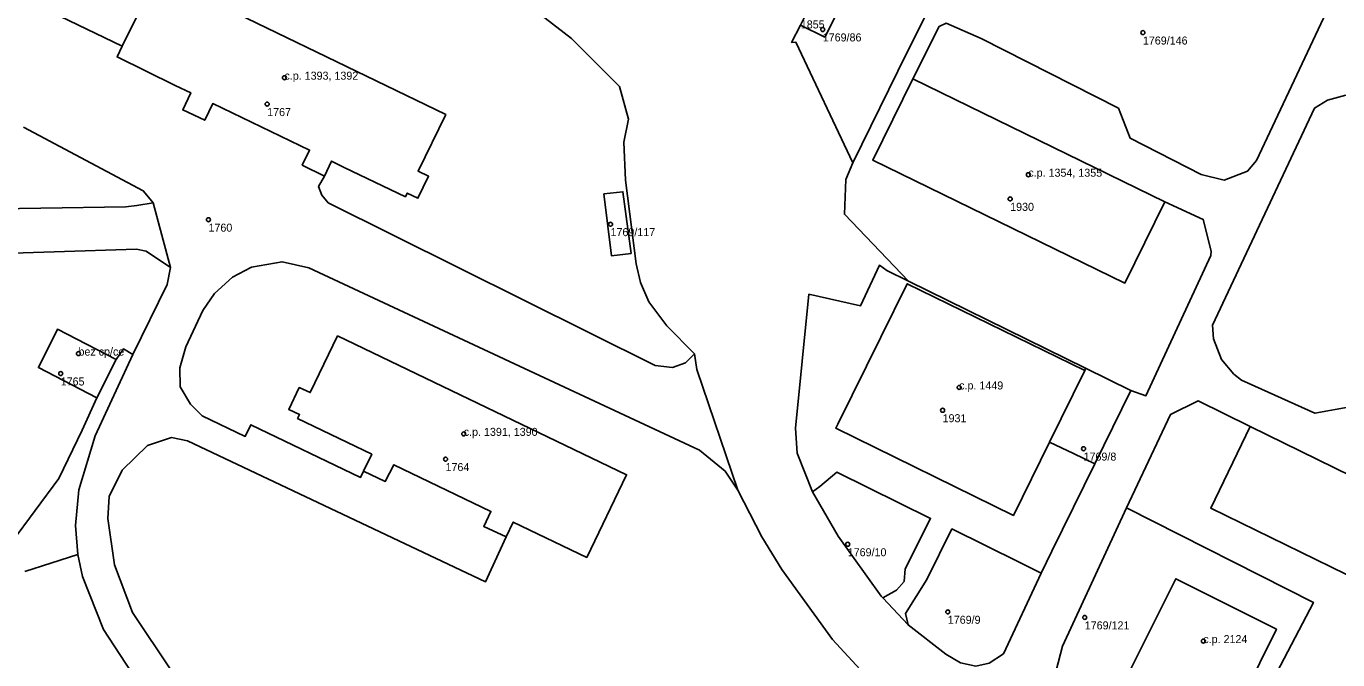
# Model space of a CAD drawing. Extents: x -878211 to -870363, y -1058464 to -1052522.
# Drawn here: x -875082.1 to -874918.3, y -1055610.5 to -1055531.5 of the extents above; entities that cross this region are included whole.
import ezdxf

# ---------------------------------------------------------------- set-up
doc = ezdxf.new("R2010")
doc.units = 0
for name, color, linetype in [('Definiční body', 7, 'Continuous'), ('Polygon budovy', 7, 'Continuous'), ('Polygon parcely', 7, 'Continuous')]:
    doc.layers.add(name, color=color, linetype=linetype)

msp = doc.modelspace()

# ---------------------------------------------------------------- linework, layer by layer
at = {"layer": 'Definiční body'}
for centre in [(-874982.64, -1055531.85994), (-874942.65, -1055532.24994), (-875049.88, -1055537.87994), (-875052.04, -1055541.17994), (-874956.96, -1055549.98994), (-874959.23, -1055553.00994), (-875059.37, -1055555.60994), (-875009.15, -1055556.16994), (-875075.61, -1055572.31994), (-875077.83, -1055574.80994), (-874965.6, -1055576.54994), (-874967.67, -1055579.39994), (-875027.48, -1055582.33994), (-874950.06, -1055584.18994), (-875029.76, -1055585.49994), (-874979.52, -1055596.12994), (-874967.02, -1055604.55994), (-874949.91, -1055605.25994), (-874935.1, -1055608.20994)]:
    msp.add_circle(centre, 0.25, dxfattribs=at)
at = {"layer": 'Polygon budovy'}
for points in [[(-875060.42, -1055514.51), (-875071.93, -1055508.9), (-875074.79, -1055514.57), (-875085.59, -1055509.34), (-875092.41, -1055523.2), (-875070.15, -1055533.95), (-875065.75, -1055525.02)], [(-875033.18, -1055549.54), (-875029.74, -1055542.48), (-875065.75, -1055525.02), (-875070.15, -1055533.95), (-875070.79, -1055535.28), (-875063.52, -1055538.87), (-875061.59, -1055539.75), (-875062.58, -1055541.9), (-875059.84, -1055543.2), (-875058.83, -1055541.11), (-875046.75, -1055546.92), (-875047.66, -1055548.79), (-875044.89, -1055550.16), (-875043.99, -1055548.29), (-875042.42, -1055549.1), (-875034.76, -1055552.73), (-875034.55, -1055552.29), (-875033.2, -1055552.93), (-875031.87, -1055550.18)], [(-874982.43, -1055525.3), (-874985.43, -1055531.3), (-874982.4, -1055532.81), (-874979.4, -1055526.81)], [(-874976.4, -1055548.16), (-874944.9, -1055563.52), (-874939.9, -1055553.37), (-874971.37, -1055538.01)], [(-874980.75, -1055581.11), (-874981.01, -1055581.63), (-874958.83, -1055592.52), (-874954.3, -1055583.37), (-874949.92, -1055574.41), (-874972.09, -1055563.61), (-874975.38, -1055570.25)], [(-875078.24, -1055569.29), (-875080.62, -1055574.07), (-875073.32, -1055577.86), (-875070.92, -1055573.07)], [(-875046.65, -1055577.19), (-875048.03, -1055576.56), (-875049.34, -1055579.29), (-875048, -1055579.93), (-875048.23, -1055580.42), (-875038.98, -1055584.89), (-875040, -1055587), (-875037.28, -1055588.27), (-875036.21, -1055586.2), (-875024.1, -1055592.02), (-875024.98, -1055593.91), (-875022.2, -1055595.2), (-875021.31, -1055593.35), (-875012.12, -1055597.77), (-875007.14, -1055587.44), (-875043.24, -1055570.12)], [(-874883.59, -1055616.33), (-874878.69, -1055606.16), (-874929.24, -1055581.41), (-874934.18, -1055591.62)], [(-874938.53, -1055600.43), (-874944.82, -1055613.01), (-874941.02, -1055614.85), (-874932.16, -1055619.23), (-874925.98, -1055606.74)]]:
    msp.add_lwpolyline(points, close=True, dxfattribs=at)
at = {"layer": 'Polygon parcely'}
for points in [[(-875065.75, -1055525.02), (-875029.74, -1055542.48), (-875033.18, -1055549.54), (-875031.87, -1055550.18), (-875033.2, -1055552.93), (-875034.55, -1055552.29), (-875034.76, -1055552.73), (-875042.42, -1055549.1), (-875043.99, -1055548.29), (-875044.89, -1055550.16), (-875045.62, -1055551.46), (-875045.2, -1055552.55), (-875044.41, -1055553.51), (-875003.57, -1055573.81), (-875001.39, -1055574.07), (-874999.78, -1055573.47), (-874998.66, -1055572.37), (-875002.11, -1055568.87), (-875004.37, -1055565.87), (-875005.42, -1055563.43), (-875005.96, -1055561.12), (-875007.26, -1055550.68), (-875007.47, -1055545.93), (-875006.91, -1055543.07), (-875008.02, -1055538.96), (-875014.03, -1055532.99), (-875109.6, -1055459.26)], [(-875109.6, -1055459.26), (-875014.03, -1055532.99), (-875008.02, -1055538.96), (-875006.91, -1055543.07), (-875007.47, -1055545.93), (-875007.26, -1055550.68), (-875005.96, -1055561.12), (-875005.42, -1055563.43), (-875004.37, -1055565.87), (-875002.11, -1055568.87), (-874998.66, -1055572.37), (-874998.35, -1055574.31), (-874993.25, -1055589.38), (-874990.26, -1055595.18), (-874987.76, -1055599.27), (-874981.41, -1055608.01), (-874976.99, -1055612.78)], [(-874979.4, -1055526.81), (-874982.4, -1055532.81), (-874985.43, -1055531.3), (-874986.54, -1055533.47), (-874985.99, -1055533.45), (-874978.88, -1055548.51), (-874973.26, -1055537.07), (-874957.15, -1055504.73)], [(-874957.15, -1055504.73), (-874973.26, -1055537.07), (-874978.88, -1055548.51), (-874979.74, -1055550.59), (-874979.94, -1055554.92), (-874971.92, -1055563.27), (-874949.81, -1055574.16), (-874944.16, -1055576.94), (-874942.27, -1055577.59), (-874934.16, -1055560.06), (-874934.14, -1055559.52), (-874935.11, -1055555.57), (-874939.9, -1055553.37), (-874944.9, -1055563.52), (-874976.4, -1055548.16), (-874971.37, -1055538.01), (-874968.11, -1055531.5), (-874967.22, -1055531.07), (-874962.85, -1055532.97), (-874945.71, -1055541.69), (-874944.23, -1055545.43), (-874935.37, -1055549.97), (-874932.49, -1055550.68), (-874929.57, -1055549.54), (-874928.46, -1055548.23), (-874913.73, -1055516.86)], [(-874913.73, -1055516.86), (-874928.46, -1055548.23), (-874929.57, -1055549.54), (-874932.49, -1055550.68), (-874935.37, -1055549.97), (-874944.23, -1055545.43), (-874945.71, -1055541.69), (-874962.85, -1055532.97), (-874967.22, -1055531.07), (-874968.11, -1055531.5), (-874971.37, -1055538.01), (-874939.9, -1055553.37), (-874935.11, -1055555.57), (-874934.14, -1055559.52), (-874934.16, -1055560.06), (-874942.27, -1055577.59), (-874944.16, -1055576.94), (-874948.66, -1055586.08), (-874949.98, -1055588.77), (-874954.03, -1055596.99), (-874955.37, -1055599.71), (-874960.05, -1055609.79), (-874961.86, -1055610.98)], [(-875047.66, -1055548.79), (-875046.75, -1055546.92), (-875058.83, -1055541.11), (-875059.84, -1055543.2), (-875062.58, -1055541.9), (-875061.59, -1055539.75), (-875063.52, -1055538.87), (-875070.79, -1055535.28), (-875070.15, -1055533.95), (-875092.41, -1055523.2)], [(-874965.45, -1055610.93), (-874967.27, -1055609.85), (-874971.99, -1055606.2), (-874975.14, -1055602.81), (-874975.34, -1055602.59), (-874980.73, -1055595.13), (-874983.94, -1055589.59), (-874985.84, -1055584.76), (-874986.03, -1055581.65), (-874984.36, -1055564.92), (-874977.91, -1055566.35), (-874975.57, -1055561.29), (-874974.63, -1055561.94), (-874971.92, -1055563.27), (-874979.94, -1055554.92), (-874979.74, -1055550.59), (-874978.88, -1055548.51), (-874985.99, -1055533.45), (-874986.54, -1055533.47), (-874985.43, -1055531.3)], [(-874916.56, -1055578.92), (-874921.17, -1055579.77), (-874930.35, -1055575.65), (-874931.31, -1055574.88), (-874932.84, -1055573.04), (-874933.85, -1055570.47), (-874933.95, -1055568.77), (-874921.22, -1055541.67), (-874919.58, -1055540.69), (-874917.31, -1055540.04)], [(-874917.31, -1055540.04), (-874919.58, -1055540.69), (-874921.22, -1055541.67), (-874933.95, -1055568.77), (-874933.85, -1055570.47), (-874932.84, -1055573.04), (-874931.31, -1055574.88), (-874930.35, -1055575.65), (-874921.17, -1055579.77), (-874916.56, -1055578.92)], [(-875090.96, -1055554.32), (-875069.69, -1055554.01), (-875068.3, -1055553.82), (-875066.27, -1055553.49), (-875067.05, -1055552.55), (-875067.51, -1055551.99), (-875082.47, -1055544.06)], [(-875082.47, -1055544.06), (-875067.51, -1055551.99), (-875067.05, -1055552.55), (-875066.27, -1055553.49), (-875064.11, -1055561.58), (-875064.54, -1055563.7), (-875068.82, -1055572.43), (-875073.52, -1055582.6), (-875075.58, -1055589.32), (-875076, -1055593.78), (-875075.71, -1055597.4), (-875075.11, -1055600.15), (-875072.47, -1055606.75), (-875067.63, -1055614.23)], [(-875036.21, -1055586.2), (-875037.28, -1055588.27), (-875040, -1055587), (-875040.37, -1055587.78), (-875054.09, -1055581.21), (-875054.77, -1055582.65), (-875060.14, -1055580.07), (-875061.61, -1055578.62), (-875062.89, -1055576.45), (-875062.95, -1055574.1), (-875062.18, -1055571.49), (-875060.09, -1055566.93), (-875058.62, -1055564.8), (-875056.36, -1055562.78), (-875054, -1055561.52), (-875050.17, -1055560.85), (-875046.84, -1055561.61), (-874998.05, -1055584.37), (-874994.81, -1055586.99), (-874993.25, -1055589.38), (-874998.35, -1055574.31), (-874998.66, -1055572.37), (-874999.78, -1055573.47), (-875001.39, -1055574.07), (-875003.57, -1055573.81), (-875044.41, -1055553.51), (-875045.2, -1055552.55), (-875045.62, -1055551.46), (-875044.89, -1055550.16), (-875047.66, -1055548.79)], [(-875088.97, -1055559.95), (-875068.37, -1055559.29), (-875067.15, -1055559.53), (-875064.11, -1055561.58), (-875066.27, -1055553.49), (-875068.3, -1055553.82), (-875069.69, -1055554.01), (-875090.96, -1055554.32)], [(-875086.96, -1055599.9), (-875078.07, -1055587.91), (-875075.15, -1055581.86), (-875073.32, -1055577.86), (-875080.62, -1055574.07), (-875078.24, -1055569.29), (-875070.92, -1055573.07), (-875069.99, -1055571.73), (-875068.82, -1055572.43), (-875064.54, -1055563.7), (-875064.11, -1055561.58), (-875067.15, -1055559.53), (-875068.37, -1055559.29), (-875088.97, -1055559.95)], [(-874976.99, -1055612.78), (-874981.41, -1055608.01), (-874987.76, -1055599.27), (-874990.26, -1055595.18), (-874993.25, -1055589.38), (-874994.81, -1055586.99), (-874998.05, -1055584.37), (-875046.84, -1055561.61), (-875050.17, -1055560.85), (-875054, -1055561.52), (-875056.36, -1055562.78), (-875058.62, -1055564.8), (-875060.09, -1055566.93), (-875062.18, -1055571.49), (-875062.95, -1055574.1), (-875062.89, -1055576.45), (-875061.61, -1055578.62), (-875060.14, -1055580.07), (-875054.77, -1055582.65), (-875054.09, -1055581.21), (-875040.37, -1055587.78), (-875040, -1055587), (-875038.98, -1055584.89)], [(-875049.34, -1055579.29), (-875048.03, -1055576.56), (-875046.65, -1055577.19), (-875043.24, -1055570.12), (-875007.14, -1055587.44), (-875012.12, -1055597.77), (-875021.31, -1055593.35), (-875022.2, -1055595.2), (-875024.76, -1055600.8), (-875061.98, -1055583.19), (-875063.99, -1055582.81), (-875066.97, -1055583.78), (-875070.17, -1055586.86), (-875071.79, -1055590.16), (-875071.96, -1055592.92), (-875071.12, -1055598.7), (-875068.85, -1055604.65), (-875064, -1055611.92)], [(-875082.29, -1055599.53), (-875075.71, -1055597.4), (-875076, -1055593.78), (-875075.58, -1055589.32), (-875073.52, -1055582.6), (-875068.82, -1055572.43), (-875069.99, -1055571.73), (-875070.92, -1055573.07), (-875073.32, -1055577.86), (-875075.15, -1055581.86), (-875078.07, -1055587.91), (-875086.96, -1055599.9)], [(-874953.47, -1055611.88), (-874952.7, -1055608.85), (-874944.69, -1055591.58), (-874939.21, -1055579.91), (-874935.73, -1055578.22), (-874929.24, -1055581.41), (-874878.69, -1055606.16), (-874876.14, -1055607.41), (-874874.31, -1055609.73), (-874873.51, -1055612.14)], [(-875038.98, -1055584.89), (-875048.23, -1055580.42), (-875048, -1055579.93), (-875049.34, -1055579.29)], [(-875064, -1055611.92), (-875068.85, -1055604.65), (-875071.12, -1055598.7), (-875071.96, -1055592.92), (-875071.79, -1055590.16), (-875070.17, -1055586.86), (-875066.97, -1055583.78), (-875063.99, -1055582.81), (-875061.98, -1055583.19), (-875024.76, -1055600.8), (-875022.2, -1055595.2), (-875024.98, -1055593.91), (-875024.1, -1055592.02), (-875036.21, -1055586.2)], [(-875067.63, -1055614.23), (-875072.47, -1055606.75), (-875075.11, -1055600.15), (-875075.71, -1055597.4), (-875082.29, -1055599.53)]]:
    msp.add_lwpolyline(points, dxfattribs=at)
for points in [[(-875070.15, -1055533.95), (-875065.75, -1055525.02), (-875060.42, -1055514.51), (-875071.93, -1055508.9), (-875074.79, -1055514.57), (-875085.59, -1055509.34), (-875092.41, -1055523.2)], [(-875070.15, -1055533.95), (-875070.79, -1055535.28), (-875063.52, -1055538.87), (-875061.59, -1055539.75), (-875062.58, -1055541.9), (-875059.84, -1055543.2), (-875058.83, -1055541.11), (-875046.75, -1055546.92), (-875047.66, -1055548.79), (-875044.89, -1055550.16), (-875043.99, -1055548.29), (-875042.42, -1055549.1), (-875034.76, -1055552.73), (-875034.55, -1055552.29), (-875033.2, -1055552.93), (-875031.87, -1055550.18), (-875033.18, -1055549.54), (-875029.74, -1055542.48), (-875065.75, -1055525.02)], [(-874985.43, -1055531.3), (-874982.4, -1055532.81), (-874979.4, -1055526.81), (-874982.43, -1055525.3)], [(-874944.9, -1055563.52), (-874939.9, -1055553.37), (-874971.37, -1055538.01), (-874976.4, -1055548.16)], [(-875009.99, -1055552.39), (-875007.61, -1055552.11), (-875006.59, -1055559.81), (-875009.03, -1055560.1)], [(-875009.99, -1055552.39), (-875009.03, -1055560.1), (-875006.59, -1055559.81), (-875007.61, -1055552.11)], [(-874985.84, -1055584.76), (-874983.94, -1055589.59), (-874983.02, -1055588.92), (-874980.87, -1055587.14), (-874969.18, -1055592.9), (-874972.36, -1055599.2), (-874972.46, -1055600.77), (-874973.44, -1055601.84), (-874975.14, -1055602.81), (-874971.99, -1055606.2), (-874972.32, -1055604.78), (-874969.65, -1055600.54), (-874966.51, -1055594.21), (-874958.02, -1055598.41), (-874955.37, -1055599.71), (-874954.03, -1055596.99), (-874949.98, -1055588.77), (-874948.66, -1055586.08), (-874951.31, -1055584.79), (-874954.3, -1055583.37), (-874949.92, -1055574.41), (-874949.81, -1055574.16), (-874971.92, -1055563.27), (-874974.63, -1055561.94), (-874975.57, -1055561.29), (-874977.91, -1055566.35), (-874984.36, -1055564.92), (-874986.03, -1055581.65)], [(-875070.92, -1055573.07), (-875078.24, -1055569.29), (-875080.62, -1055574.07), (-875073.32, -1055577.86)], [(-875022.2, -1055595.2), (-875021.31, -1055593.35), (-875012.12, -1055597.77), (-875007.14, -1055587.44), (-875043.24, -1055570.12), (-875046.65, -1055577.19), (-875048.03, -1055576.56), (-875049.34, -1055579.29), (-875048, -1055579.93), (-875048.23, -1055580.42), (-875038.98, -1055584.89), (-875040, -1055587), (-875037.28, -1055588.27), (-875036.21, -1055586.2), (-875024.1, -1055592.02), (-875024.98, -1055593.91)], [(-874944.16, -1055576.94), (-874949.81, -1055574.16), (-874949.92, -1055574.41), (-874954.3, -1055583.37), (-874951.31, -1055584.79), (-874948.66, -1055586.08)], [(-874878.69, -1055606.16), (-874883.59, -1055616.33), (-874934.18, -1055591.62), (-874929.24, -1055581.41), (-874935.73, -1055578.22), (-874939.21, -1055579.91), (-874944.69, -1055591.58), (-874921.34, -1055603.38), (-874933.71, -1055626.98), (-874899.28, -1055644.5), (-874895.45, -1055645.55), (-874891.48, -1055645.03), (-874887.87, -1055642.85), (-874885.47, -1055639.27), (-874874.32, -1055615.24), (-874873.51, -1055612.14), (-874874.31, -1055609.73), (-874876.14, -1055607.41)], [(-874934.18, -1055591.62), (-874883.59, -1055616.33), (-874878.69, -1055606.16), (-874929.24, -1055581.41)], [(-874975.34, -1055602.59), (-874975.14, -1055602.81), (-874973.44, -1055601.84), (-874972.46, -1055600.77), (-874972.36, -1055599.2), (-874969.18, -1055592.9), (-874980.87, -1055587.14), (-874983.02, -1055588.92), (-874983.94, -1055589.59), (-874980.73, -1055595.13)], [(-874933.71, -1055626.98), (-874921.34, -1055603.38), (-874944.69, -1055591.58), (-874952.7, -1055608.85), (-874953.47, -1055611.88), (-874952.92, -1055616.33), (-874952.2, -1055618.37)], [(-874955.37, -1055599.71), (-874958.02, -1055598.41), (-874966.51, -1055594.21), (-874969.65, -1055600.54), (-874972.32, -1055604.78), (-874971.99, -1055606.2), (-874967.27, -1055609.85), (-874965.45, -1055610.93), (-874963.53, -1055611.33), (-874961.86, -1055610.98), (-874960.05, -1055609.79)], [(-874944.82, -1055613.01), (-874946.05, -1055612.41), (-874946.94, -1055614.29), (-874941.95, -1055616.75), (-874941.02, -1055614.85), (-874932.16, -1055619.23), (-874925.98, -1055606.74), (-874938.53, -1055600.43)], [(-874944.82, -1055613.01), (-874938.53, -1055600.43), (-874925.98, -1055606.74), (-874932.16, -1055619.23), (-874941.02, -1055614.85), (-874941.95, -1055616.75), (-874946.94, -1055614.29), (-874946.05, -1055612.41)]]:
    msp.add_lwpolyline(points, close=True, dxfattribs=at)

# ---------------------------------------------------------------- texts
at = {"layer": 'Definiční body'}
for s, p in [('1855', (-874985.38, -1055531.729)), ('1769/86', (-874982.64, -1055533.349)), ('1769/146', (-874942.65, -1055533.739)), ('c.p. 1393, 1392', (-875049.88, -1055538.129)), ('1767', (-875052.04, -1055542.669)), ('c.p. 1354, 1355', (-874956.96, -1055550.24)), ('1930', (-874959.23, -1055554.499)), ('1760', (-875059.37, -1055557.099)), ('1769/117', (-875009.15, -1055557.659)), ('bez cp/ce', (-875075.61, -1055572.57)), ('1765', (-875077.83, -1055576.299)), ('c.p. 1449', (-874965.6, -1055576.8)), ('1931', (-874967.67, -1055580.889)), ('c.p. 1391, 1390', (-875027.48, -1055582.59)), ('1769/8', (-874950.06, -1055585.679)), ('1764', (-875029.76, -1055586.989)), ('1769/10', (-874979.52, -1055597.619)), ('1769/9', (-874967.02, -1055606.049)), ('1769/121', (-874949.91, -1055606.749)), ('c.p. 2124', (-874935.1, -1055608.46))]:
    msp.add_text(s, height=0.999996, dxfattribs=at).set_placement(p)

doc.saveas('drawing.dxf')
